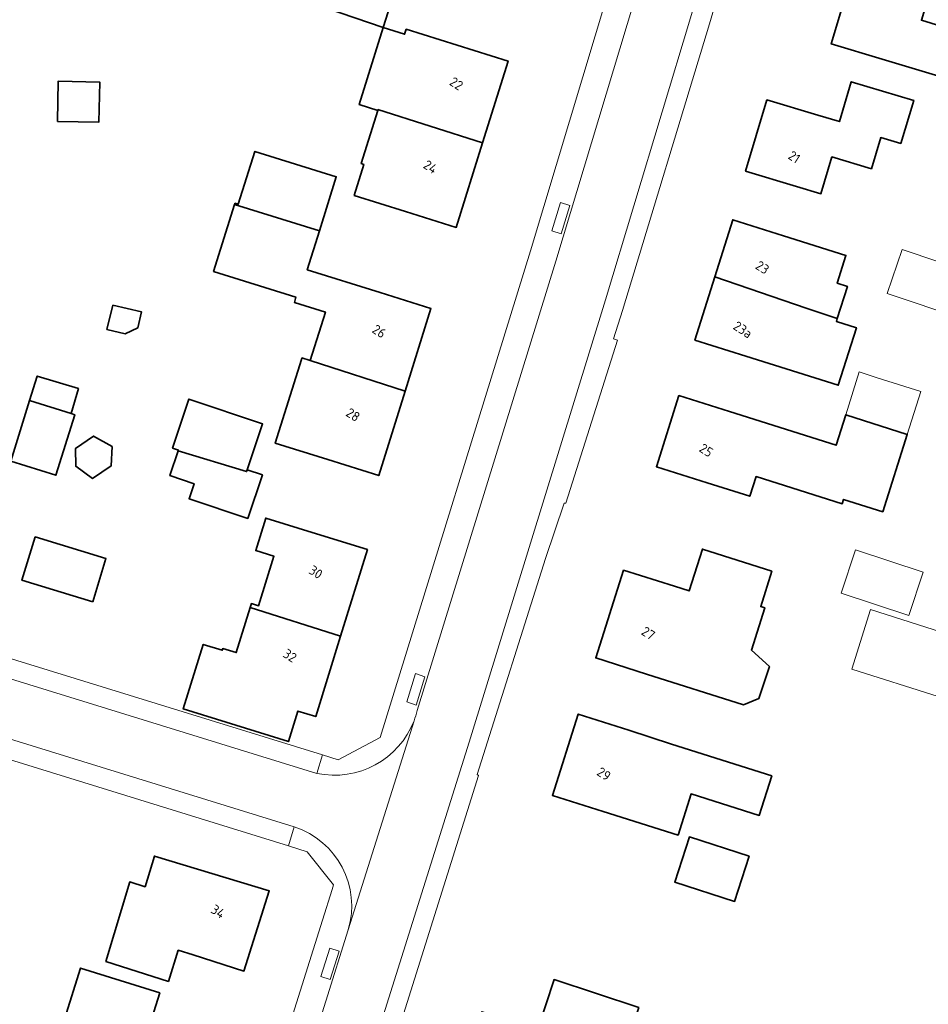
# Model space of a CAD drawing. Extents: x 184422 to 188298, y 343471 to 350189.
# Tile 387 of 513: x 187374 to 187460, y 348792 to 348885. Entities that reach past the tile are written whole.
import ezdxf
from ezdxf.enums import TextEntityAlignment as Align

# ---------------------------------------------------------------- set-up
doc = ezdxf.new("R2010")
doc.units = 0
for name, color, linetype, lineweight in [('B-WA-GR-BEPLANTING_CULTUUR_HEESTERS-GV', 252, 'Continuous', 18), ('B-WA-OG-TERREIN_ERF-GV', 252, 'Continuous', 18), ('B-WA-VH-VERHARDING_ASFALT-GV', 252, 'Continuous', 18), ('B-WA-VH-VERHARDING_TEGEL-GV', 252, 'Continuous', 18), ('B-WE-OG-BEBOUWING-GV', 250, 'Continuous', 35), ('B-WE-OG-BEBOUWING-T18', 10, 'Continuous', 18)]:
    doc.layers.add(name, color=color, linetype=linetype, lineweight=lineweight)
doc.styles.add('NLCS-ISO-M500-T18', font='NLCS-ISO.ttf', dxfattribs={"height": 0.9})

msp = doc.modelspace()

# ---------------------------------------------------------------- linework, layer by layer
at = {"layer": 'B-WA-GR-BEPLANTING_CULTUUR_HEESTERS-GV', "flags": 128}
for points in [[(187426.068, 348867.1), (187425.171, 348867.367), (187424.355, 348864.701), (187425.259, 348864.417)], [(187426.068, 348867.1), (187425.171, 348867.367), (187424.355, 348864.701), (187425.259, 348864.417)], [(187426.068, 348867.1), (187425.171, 348867.367), (187424.355, 348864.701), (187425.259, 348864.417)], [(187412.446, 348822.864), (187411.57, 348823.157), (187410.742, 348820.508), (187411.624, 348820.195)], [(187412.446, 348822.864), (187411.57, 348823.157), (187410.742, 348820.508), (187411.624, 348820.195)], [(187412.446, 348822.864), (187411.57, 348823.157), (187410.742, 348820.508), (187411.624, 348820.195)], [(187402.66, 348794.729), (187403.537, 348794.45), (187404.39, 348797.105), (187403.508, 348797.389), (187403.504, 348797.377)], [(187402.66, 348794.729), (187403.537, 348794.45), (187404.39, 348797.105), (187403.508, 348797.389), (187403.504, 348797.377)], [(187402.66, 348794.729), (187403.537, 348794.45), (187404.39, 348797.105), (187403.508, 348797.389), (187403.504, 348797.377)]]:
    msp.add_lwpolyline(points, close=True, dxfattribs=at)
at = {"layer": 'B-WA-OG-TERREIN_ERF-GV', "flags": 128}
for points in [[(187445.671, 348906.116), (187439.172, 348884.141), (187431.014, 348857.235), (187430.15, 348854.578), (187430.549, 348854.465), (187425.682, 348839.15), (187425.525, 348839.164), (187423.767, 348833.949), (187417.36, 348813.672), (187417.495, 348813.585), (187407.871, 348783.023), (187408.457, 348782.817), (187406.877, 348777.904), (187406.313, 348778.075), (187402.851, 348767.081), (187402.033, 348764.483), (187402.679, 348764.325), (187392.896, 348732.149), (187393.253, 348728.06), (187394.49, 348724.157), (187398.384, 348721.864), (187399.562, 348721.735), (187403.207, 348721.334)], [(187445.671, 348906.116), (187439.172, 348884.141), (187431.014, 348857.235), (187430.15, 348854.578), (187430.549, 348854.465), (187425.682, 348839.15), (187425.525, 348839.164), (187423.767, 348833.949), (187417.36, 348813.672), (187417.495, 348813.585), (187407.871, 348783.023), (187408.457, 348782.817), (187406.877, 348777.904), (187406.313, 348778.075), (187402.851, 348767.081), (187402.033, 348764.483), (187402.679, 348764.325), (187392.896, 348732.149), (187393.253, 348728.06), (187394.49, 348724.157), (187398.384, 348721.864), (187399.562, 348721.735), (187403.207, 348721.334)], [(187445.671, 348906.116), (187439.172, 348884.141), (187431.014, 348857.235), (187430.15, 348854.578), (187430.549, 348854.465), (187425.682, 348839.15), (187425.525, 348839.164), (187423.767, 348833.949), (187417.36, 348813.672), (187417.495, 348813.585), (187407.871, 348783.023), (187408.457, 348782.817), (187406.877, 348777.904), (187406.313, 348778.075), (187402.851, 348767.081), (187402.033, 348764.483), (187402.679, 348764.325), (187392.896, 348732.149), (187393.253, 348728.06), (187394.49, 348724.157), (187398.384, 348721.864), (187399.562, 348721.735), (187403.207, 348721.334)], [(187462.161, 348894.551), (187459.085, 348884.471), (187463.616, 348883.087), (187462.283, 348878.754), (187455.401, 348880.824), (187450.613, 348882.264), (187451.773, 348886.123)], [(187462.161, 348894.551), (187459.085, 348884.471), (187463.616, 348883.087), (187462.283, 348878.754), (187455.401, 348880.824), (187450.613, 348882.264), (187451.773, 348886.123)], [(187462.161, 348894.551), (187459.085, 348884.471), (187463.616, 348883.087), (187462.283, 348878.754), (187455.401, 348880.824), (187450.613, 348882.264), (187451.773, 348886.123)], [(187267.435, 348858.307), (187270.951, 348856.806), (187274.579, 348855.597), (187298.556, 348848.074), (187312.088, 348843.822), (187311.997, 348843.54), (187402.84, 348815.522), (187404.29, 348815.075), (187408.242, 348817.146), (187422.36, 348862.85), (187429.675, 348887.223)], [(187267.435, 348858.307), (187270.951, 348856.806), (187274.579, 348855.597), (187298.556, 348848.074), (187312.088, 348843.822), (187311.997, 348843.54), (187402.84, 348815.522), (187404.29, 348815.075), (187408.242, 348817.146), (187422.36, 348862.85), (187429.675, 348887.223)], [(187267.435, 348858.307), (187270.951, 348856.806), (187274.579, 348855.597), (187298.556, 348848.074), (187312.088, 348843.822), (187311.997, 348843.54), (187402.84, 348815.522), (187404.29, 348815.075), (187408.242, 348817.146), (187422.36, 348862.85), (187429.675, 348887.223)], [(187386.415, 348746.245), (187392.434, 348765.6), (187392.029, 348765.679), (187402.816, 348800.008), (187403.723, 348802.894), (187403.855, 348803.315), (187401.4, 348806.429), (187399.623, 348806.979), (187338.881, 348825.775), (187338.78, 348825.435), (187295.845, 348838.906), (187271.684, 348846.418), (187271.641, 348846.1)], [(187386.415, 348746.245), (187392.434, 348765.6), (187392.029, 348765.679), (187402.816, 348800.008), (187403.723, 348802.894), (187403.855, 348803.315), (187401.4, 348806.429), (187399.623, 348806.979), (187338.881, 348825.775), (187338.78, 348825.435), (187295.845, 348838.906), (187271.684, 348846.418), (187271.641, 348846.1)], [(187386.415, 348746.245), (187392.434, 348765.6), (187392.029, 348765.679), (187402.816, 348800.008), (187403.723, 348802.894), (187403.855, 348803.315), (187401.4, 348806.429), (187399.623, 348806.979), (187338.881, 348825.775), (187338.78, 348825.435), (187295.845, 348838.906), (187271.684, 348846.418), (187271.641, 348846.1)]]:
    msp.add_lwpolyline(points, dxfattribs=at)
for points in [[(187408.536, 348883.787), (187400.527, 348886.562), (187401.809, 348890.673), (187409.897, 348888.152)], [(187408.536, 348883.787), (187400.527, 348886.562), (187401.809, 348890.673), (187409.897, 348888.152)], [(187408.536, 348883.787), (187400.527, 348886.562), (187401.809, 348890.673), (187409.897, 348888.152)], [(187417.859, 348872.965), (187415.385, 348865.03), (187410.612, 348866.518), (187405.788, 348868.022), (187406.701, 348870.952), (187406.46, 348871.027), (187408.017, 348876.022), (187406.283, 348876.563), (187408.536, 348883.787), (187410.542, 348883.162), (187410.689, 348883.635), (187415.483, 348882.14), (187420.256, 348880.652)], [(187417.859, 348872.965), (187415.385, 348865.03), (187410.612, 348866.518), (187405.788, 348868.022), (187406.701, 348870.952), (187406.46, 348871.027), (187408.017, 348876.022), (187406.283, 348876.563), (187408.536, 348883.787), (187410.542, 348883.162), (187410.689, 348883.635), (187415.483, 348882.14), (187420.256, 348880.652)], [(187417.859, 348872.965), (187415.385, 348865.03), (187410.612, 348866.518), (187405.788, 348868.022), (187406.701, 348870.952), (187406.46, 348871.027), (187408.017, 348876.022), (187406.283, 348876.563), (187408.536, 348883.787), (187410.542, 348883.162), (187410.689, 348883.635), (187415.483, 348882.14), (187420.256, 348880.652)], [(187444.572, 348876.998), (187449.362, 348875.564), (187451.376, 348874.961), (187452.495, 348878.701), (187458.353, 348876.947), (187457.145, 348872.911), (187455.267, 348873.473), (187454.389, 348870.541), (187450.674, 348871.653), (187449.64, 348868.199), (187447.361, 348868.881), (187442.571, 348870.315)], [(187444.572, 348876.998), (187449.362, 348875.564), (187451.376, 348874.961), (187452.495, 348878.701), (187458.353, 348876.947), (187457.145, 348872.911), (187455.267, 348873.473), (187454.389, 348870.541), (187450.674, 348871.653), (187449.64, 348868.199), (187447.361, 348868.881), (187442.571, 348870.315)], [(187444.572, 348876.998), (187449.362, 348875.564), (187451.376, 348874.961), (187452.495, 348878.701), (187458.353, 348876.947), (187457.145, 348872.911), (187455.267, 348873.473), (187454.389, 348870.541), (187450.674, 348871.653), (187449.64, 348868.199), (187447.361, 348868.881), (187442.571, 348870.315)], [(187402.539, 348864.708), (187401.396, 348861.054), (187408.238, 348858.915), (187413.01, 348857.423), (187410.588, 348849.678), (187408.107, 348841.746), (187403.335, 348843.238), (187398.393, 348844.783), (187400.85, 348852.641), (187400.895, 348852.786), (187401.675, 348852.542), (187403.096, 348857.09), (187400.183, 348858.001), (187400.333, 348858.48), (187392.598, 348860.898), (187394.559, 348867.171), (187394.6, 348867.301), (187394.921, 348867.201), (187396.476, 348872.175), (187404.126, 348869.783)], [(187402.539, 348864.708), (187401.396, 348861.054), (187408.238, 348858.915), (187413.01, 348857.423), (187410.588, 348849.678), (187408.107, 348841.746), (187403.335, 348843.238), (187398.393, 348844.783), (187400.85, 348852.641), (187400.895, 348852.786), (187401.675, 348852.542), (187403.096, 348857.09), (187400.183, 348858.001), (187400.333, 348858.48), (187392.598, 348860.898), (187394.559, 348867.171), (187394.6, 348867.301), (187394.921, 348867.201), (187396.476, 348872.175), (187404.126, 348869.783)], [(187402.539, 348864.708), (187401.396, 348861.054), (187408.238, 348858.915), (187413.01, 348857.423), (187410.588, 348849.678), (187408.107, 348841.746), (187403.335, 348843.238), (187398.393, 348844.783), (187400.85, 348852.641), (187400.895, 348852.786), (187401.675, 348852.542), (187403.096, 348857.09), (187400.183, 348858.001), (187400.333, 348858.48), (187392.598, 348860.898), (187394.559, 348867.171), (187394.6, 348867.301), (187394.921, 348867.201), (187396.476, 348872.175), (187404.126, 348869.783)], [(187451.178, 348856.473), (187451.096, 348856.212), (187452.975, 348855.62), (187451.272, 348850.217), (187442.575, 348852.958), (187437.806, 348854.461), (187439.675, 348860.392), (187441.367, 348865.761), (187446.136, 348864.258), (187451.996, 348862.411), (187451.171, 348859.794), (187452.13, 348859.492)], [(187451.178, 348856.473), (187451.096, 348856.212), (187452.975, 348855.62), (187451.272, 348850.217), (187442.575, 348852.958), (187437.806, 348854.461), (187439.675, 348860.392), (187441.367, 348865.761), (187446.136, 348864.258), (187451.996, 348862.411), (187451.171, 348859.794), (187452.13, 348859.492)], [(187451.178, 348856.473), (187451.096, 348856.212), (187452.975, 348855.62), (187451.272, 348850.217), (187442.575, 348852.958), (187437.806, 348854.461), (187439.675, 348860.392), (187441.367, 348865.761), (187446.136, 348864.258), (187451.996, 348862.411), (187451.171, 348859.794), (187452.13, 348859.492)], [(187457.266, 348862.964), (187464.268, 348860.616), (187462.877, 348856.47), (187455.876, 348858.818)], [(187457.266, 348862.964), (187464.268, 348860.616), (187462.877, 348856.47), (187455.876, 348858.818)], [(187457.266, 348862.964), (187464.268, 348860.616), (187462.877, 348856.47), (187455.876, 348858.818)], [(187457.743, 348845.598), (187455.451, 348838.342), (187451.773, 348839.504), (187451.644, 348839.097), (187443.548, 348841.654), (187442.964, 348839.805), (187438.957, 348841.071), (187434.189, 348842.577), (187436.298, 348849.255), (187441.066, 348847.749), (187451.068, 348844.59), (187451.973, 348847.456), (187453.242, 348851.477), (187454.924, 348850.931), (187459.019, 348849.638)], [(187457.743, 348845.598), (187455.451, 348838.342), (187451.773, 348839.504), (187451.644, 348839.097), (187443.548, 348841.654), (187442.964, 348839.805), (187438.957, 348841.071), (187434.189, 348842.577), (187436.298, 348849.255), (187441.066, 348847.749), (187451.068, 348844.59), (187451.973, 348847.456), (187453.242, 348851.477), (187454.924, 348850.931), (187459.019, 348849.638)], [(187457.743, 348845.598), (187455.451, 348838.342), (187451.773, 348839.504), (187451.644, 348839.097), (187443.548, 348841.654), (187442.964, 348839.805), (187438.957, 348841.071), (187434.189, 348842.577), (187436.298, 348849.255), (187441.066, 348847.749), (187451.068, 348844.59), (187451.973, 348847.456), (187453.242, 348851.477), (187454.924, 348850.931), (187459.019, 348849.638)], [(187377.789, 348841.769), (187373.543, 348843.091), (187375.313, 348848.777), (187379.207, 348847.564), (187379.558, 348847.455)], [(187377.789, 348841.769), (187373.543, 348843.091), (187375.313, 348848.777), (187379.207, 348847.564), (187379.558, 348847.455)], [(187377.789, 348841.769), (187373.543, 348843.091), (187375.313, 348848.777), (187379.207, 348847.564), (187379.558, 348847.455)], [(187395.75, 348842.283), (187397.178, 348841.804), (187395.809, 348837.722), (187390.293, 348839.572), (187390.764, 348840.977), (187388.492, 348841.739), (187389.272, 348844.066), (187389.294, 348844.13), (187388.733, 348844.319), (187390.276, 348848.917), (187397.197, 348846.595)], [(187395.75, 348842.283), (187397.178, 348841.804), (187395.809, 348837.722), (187390.293, 348839.572), (187390.764, 348840.977), (187388.492, 348841.739), (187389.272, 348844.066), (187389.294, 348844.13), (187388.733, 348844.319), (187390.276, 348848.917), (187397.197, 348846.595)], [(187395.75, 348842.283), (187397.178, 348841.804), (187395.809, 348837.722), (187390.293, 348839.572), (187390.764, 348840.977), (187388.492, 348841.739), (187389.272, 348844.066), (187389.294, 348844.13), (187388.733, 348844.319), (187390.276, 348848.917), (187397.197, 348846.595)], [(187396.038, 348829.374), (187396.149, 348829.733), (187396.821, 348829.525), (187398.261, 348834.174), (187396.555, 348834.702), (187397.5, 348837.75), (187402.269, 348836.272), (187407.045, 348834.792), (187404.53, 348826.676), (187402.19, 348819.126), (187400.518, 348819.644), (187399.627, 348816.769), (187389.741, 348819.833), (187391.621, 348825.898), (187393.408, 348825.345), (187393.46, 348825.511), (187394.72, 348825.121)], [(187396.038, 348829.374), (187396.149, 348829.733), (187396.821, 348829.525), (187398.261, 348834.174), (187396.555, 348834.702), (187397.5, 348837.75), (187402.269, 348836.272), (187407.045, 348834.792), (187404.53, 348826.676), (187402.19, 348819.126), (187400.518, 348819.644), (187399.627, 348816.769), (187389.741, 348819.833), (187391.621, 348825.898), (187393.408, 348825.345), (187393.46, 348825.511), (187394.72, 348825.121)], [(187396.038, 348829.374), (187396.149, 348829.733), (187396.821, 348829.525), (187398.261, 348834.174), (187396.555, 348834.702), (187397.5, 348837.75), (187402.269, 348836.272), (187407.045, 348834.792), (187404.53, 348826.676), (187402.19, 348819.126), (187400.518, 348819.644), (187399.627, 348816.769), (187389.741, 348819.833), (187391.621, 348825.898), (187393.408, 348825.345), (187393.46, 348825.511), (187394.72, 348825.121)], [(187443.987, 348829.451), (187444.369, 348829.33), (187443.112, 348825.364), (187444.797, 348823.817), (187443.821, 348820.811), (187442.384, 348820.226), (187433.265, 348823.115), (187428.499, 348824.625), (187431.109, 348832.863), (187435.875, 348831.353), (187437.265, 348830.912), (187438.509, 348834.84), (187445.038, 348832.771)], [(187443.987, 348829.451), (187444.369, 348829.33), (187443.112, 348825.364), (187444.797, 348823.817), (187443.821, 348820.811), (187442.384, 348820.226), (187433.265, 348823.115), (187428.499, 348824.625), (187431.109, 348832.863), (187435.875, 348831.353), (187437.265, 348830.912), (187438.509, 348834.84), (187445.038, 348832.771)], [(187443.987, 348829.451), (187444.369, 348829.33), (187443.112, 348825.364), (187444.797, 348823.817), (187443.821, 348820.811), (187442.384, 348820.226), (187433.265, 348823.115), (187428.499, 348824.625), (187431.109, 348832.863), (187435.875, 348831.353), (187437.265, 348830.912), (187438.509, 348834.84), (187445.038, 348832.771)], [(187457.888, 348828.613), (187451.551, 348830.705), (187452.897, 348834.78), (187459.234, 348832.688)], [(187457.888, 348828.613), (187451.551, 348830.705), (187452.897, 348834.78), (187459.234, 348832.688)], [(187457.888, 348828.613), (187451.551, 348830.705), (187452.897, 348834.78), (187459.234, 348832.688)], [(187460.655, 348820.993), (187452.53, 348823.576), (187454.306, 348829.165), (187462.431, 348826.582)], [(187460.655, 348820.993), (187452.53, 348823.576), (187454.306, 348829.165), (187462.431, 348826.582)], [(187460.655, 348820.993), (187452.53, 348823.576), (187454.306, 348829.165), (187462.431, 348826.582)], [(187431.609, 348817.847), (187435.602, 348816.532), (187445.022, 348813.552), (187443.848, 348809.839), (187437.447, 348811.864), (187436.222, 348807.991), (187429.194, 348810.214), (187424.427, 348811.722), (187426.842, 348819.355)], [(187431.609, 348817.847), (187435.602, 348816.532), (187445.022, 348813.552), (187443.848, 348809.839), (187437.447, 348811.864), (187436.222, 348807.991), (187429.194, 348810.214), (187424.427, 348811.722), (187426.842, 348819.355)], [(187431.609, 348817.847), (187435.602, 348816.532), (187445.022, 348813.552), (187443.848, 348809.839), (187437.447, 348811.864), (187436.222, 348807.991), (187429.194, 348810.214), (187424.427, 348811.722), (187426.842, 348819.355)], [(187441.53, 348801.772), (187435.914, 348803.59), (187437.286, 348807.829), (187442.902, 348806.011)], [(187441.53, 348801.772), (187435.914, 348803.59), (187437.286, 348807.829), (187442.902, 348806.011)], [(187441.53, 348801.772), (187435.914, 348803.59), (187437.286, 348807.829), (187442.902, 348806.011)], [(187384.731, 348803.6), (187386.163, 348803.154), (187387.039, 348806.034), (187397.831, 348802.753), (187395.442, 348795.231), (187390.677, 348796.745), (187389.286, 348797.187), (187388.358, 348794.265), (187382.463, 348796.139)], [(187384.731, 348803.6), (187386.163, 348803.154), (187387.039, 348806.034), (187397.831, 348802.753), (187395.442, 348795.231), (187390.677, 348796.745), (187389.286, 348797.187), (187388.358, 348794.265), (187382.463, 348796.139)], [(187384.731, 348803.6), (187386.163, 348803.154), (187387.039, 348806.034), (187397.831, 348802.753), (187395.442, 348795.231), (187390.677, 348796.745), (187389.286, 348797.187), (187388.358, 348794.265), (187382.463, 348796.139)], [(187390.602, 348779.976), (187388.399, 348772.999), (187383.631, 348774.504), (187381.376, 348775.216), (187380.943, 348773.845), (187377.473, 348774.94), (187378.584, 348778.46), (187381.875, 348777.421), (187383.388, 348782.212), (187384.889, 348786.968), (187378.089, 348789.115), (187380.112, 348795.522), (187387.539, 348793.178), (187386.198, 348788.931), (187388.006, 348788.36), (187392.774, 348786.855)], [(187390.602, 348779.976), (187388.399, 348772.999), (187383.631, 348774.504), (187381.376, 348775.216), (187380.943, 348773.845), (187377.473, 348774.94), (187378.584, 348778.46), (187381.875, 348777.421), (187383.388, 348782.212), (187384.889, 348786.968), (187378.089, 348789.115), (187380.112, 348795.522), (187387.539, 348793.178), (187386.198, 348788.931), (187388.006, 348788.36), (187392.774, 348786.855)], [(187390.602, 348779.976), (187388.399, 348772.999), (187383.631, 348774.504), (187381.376, 348775.216), (187380.943, 348773.845), (187377.473, 348774.94), (187378.584, 348778.46), (187381.875, 348777.421), (187383.388, 348782.212), (187384.889, 348786.968), (187378.089, 348789.115), (187380.112, 348795.522), (187387.539, 348793.178), (187386.198, 348788.931), (187388.006, 348788.36), (187392.774, 348786.855)], [(187423.01, 348789.7), (187424.572, 348794.437), (187432.536, 348791.81), (187430.173, 348784.646), (187426.12, 348785.983), (187424.322, 348780.528), (187419.946, 348781.971), (187415.198, 348783.537), (187417.798, 348791.419), (187422.546, 348789.853)], [(187423.01, 348789.7), (187424.572, 348794.437), (187432.536, 348791.81), (187430.173, 348784.646), (187426.12, 348785.983), (187424.322, 348780.528), (187419.946, 348781.971), (187415.198, 348783.537), (187417.798, 348791.419), (187422.546, 348789.853)], [(187423.01, 348789.7), (187424.572, 348794.437), (187432.536, 348791.81), (187430.173, 348784.646), (187426.12, 348785.983), (187424.322, 348780.528), (187419.946, 348781.971), (187415.198, 348783.537), (187417.798, 348791.419), (187422.546, 348789.853)]]:
    msp.add_lwpolyline(points, close=True, dxfattribs=at)
at = {"layer": 'B-WA-VH-VERHARDING_ASFALT-GV', "flags": 128}
for points in [[(187387.749, 348744.078), (187382.651, 348727.235), (187383.027, 348727.138), (187383.491, 348727.018), (187388.385, 348725.754), (187388.388, 348725.753), (187393.447, 348742.323), (187401.17, 348767.618), (187416.605, 348816.705), (187429.418, 348858.235), (187437.398, 348884.7), (187443.88, 348906.635), (187444.255, 348907.929), (187438.944, 348909.466), (187436.717, 348901.839)], [(187387.749, 348744.078), (187382.651, 348727.235), (187383.027, 348727.138), (187383.491, 348727.018), (187388.385, 348725.754), (187388.388, 348725.753), (187393.447, 348742.323), (187401.17, 348767.618), (187416.605, 348816.705), (187429.418, 348858.235), (187437.398, 348884.7), (187443.88, 348906.635), (187444.255, 348907.929), (187438.944, 348909.466), (187436.717, 348901.839)], [(187387.749, 348744.078), (187382.651, 348727.235), (187383.027, 348727.138), (187383.491, 348727.018), (187388.385, 348725.754), (187388.388, 348725.753), (187393.447, 348742.323), (187401.17, 348767.618), (187416.605, 348816.705), (187429.418, 348858.235), (187437.398, 348884.7), (187443.88, 348906.635), (187444.255, 348907.929), (187438.944, 348909.466), (187436.717, 348901.839)], [(187436.41, 348900.789), (187432.147, 348886.371), (187424.746, 348861.864), (187411.725, 348819.678)], [(187436.41, 348900.789), (187432.147, 348886.371), (187424.746, 348861.864), (187411.725, 348819.678)], [(187436.41, 348900.789), (187432.147, 348886.371), (187424.746, 348861.864), (187411.725, 348819.678)], [(187402.305, 348813.789), (187297.929, 348846.003), (187273.981, 348853.366), (187270.176, 348854.701), (187266.456, 348856.259)], [(187402.305, 348813.789), (187297.929, 348846.003), (187273.981, 348853.366), (187270.176, 348854.701), (187266.456, 348856.259)], [(187402.305, 348813.789), (187297.929, 348846.003), (187273.981, 348853.366), (187270.176, 348854.701), (187266.456, 348856.259)], [(187272.131, 348848.293), (187296.412, 348840.797), (187339.274, 348827.566), (187400.177, 348808.77)], [(187272.131, 348848.293), (187296.412, 348840.797), (187339.274, 348827.566), (187400.177, 348808.77)], [(187272.131, 348848.293), (187296.412, 348840.797), (187339.274, 348827.566), (187400.177, 348808.77)], [(187411.428, 348818.737), (187405.24, 348799.118), (187394.749, 348765.628), (187394.312, 348765.748), (187394.106, 348765.067), (187390.756, 348754.007), (187389.937, 348751.303), (187387.749, 348744.078)], [(187411.428, 348818.737), (187405.24, 348799.118), (187394.749, 348765.628), (187394.312, 348765.748), (187394.106, 348765.067), (187390.756, 348754.007), (187389.937, 348751.303), (187387.749, 348744.078)], [(187411.428, 348818.737), (187405.24, 348799.118), (187394.749, 348765.628), (187394.312, 348765.748), (187394.106, 348765.067), (187390.756, 348754.007), (187389.937, 348751.303), (187387.749, 348744.078)], [(187405.24, 348799.118), (187411.428, 348818.737)], [(187405.24, 348799.118), (187411.428, 348818.737)], [(187405.24, 348799.118), (187411.428, 348818.737)]]:
    msp.add_lwpolyline(points, dxfattribs=at)
at = {"layer": 'B-WA-VH-VERHARDING_ASFALT-GV'}
for points in [[(187411.725, 348819.678, -0.030772), (187411.428, 348818.737)], [(187411.725, 348819.678, -0.030772), (187411.428, 348818.737)], [(187411.725, 348819.678, -0.030772), (187411.428, 348818.737)], [(187411.428, 348818.737, -0.368761), (187402.305, 348813.789)], [(187411.428, 348818.737, -0.368761), (187402.305, 348813.789)], [(187411.428, 348818.737, -0.368761), (187402.305, 348813.789)], [(187400.177, 348808.77, -0.407682), (187405.24, 348799.118)], [(187400.177, 348808.77, -0.407682), (187405.24, 348799.118)], [(187400.177, 348808.77, -0.407682), (187405.24, 348799.118)]]:
    msp.add_lwpolyline(points, format="xyb", dxfattribs=at)
at = {"layer": 'B-WA-VH-VERHARDING_TEGEL-GV', "flags": 128}
for points in [[(187406.313, 348778.075), (187407.871, 348783.023), (187417.495, 348813.585), (187417.36, 348813.672), (187423.767, 348833.949), (187425.525, 348839.164), (187425.682, 348839.15), (187430.549, 348854.465), (187430.15, 348854.578), (187431.014, 348857.235), (187439.172, 348884.141), (187445.671, 348906.116), (187446.045, 348907.411), (187444.255, 348907.929), (187443.88, 348906.635), (187437.398, 348884.7), (187429.418, 348858.235), (187416.605, 348816.705), (187401.17, 348767.618), (187401.544, 348767.496), (187402.851, 348767.081)], [(187406.313, 348778.075), (187407.871, 348783.023), (187417.495, 348813.585), (187417.36, 348813.672), (187423.767, 348833.949), (187425.525, 348839.164), (187425.682, 348839.15), (187430.549, 348854.465), (187430.15, 348854.578), (187431.014, 348857.235), (187439.172, 348884.141), (187445.671, 348906.116), (187446.045, 348907.411), (187444.255, 348907.929), (187443.88, 348906.635), (187437.398, 348884.7), (187429.418, 348858.235), (187416.605, 348816.705), (187401.17, 348767.618), (187401.544, 348767.496), (187402.851, 348767.081)], [(187406.313, 348778.075), (187407.871, 348783.023), (187417.495, 348813.585), (187417.36, 348813.672), (187423.767, 348833.949), (187425.525, 348839.164), (187425.682, 348839.15), (187430.549, 348854.465), (187430.15, 348854.578), (187431.014, 348857.235), (187439.172, 348884.141), (187445.671, 348906.116), (187446.045, 348907.411), (187444.255, 348907.929), (187443.88, 348906.635), (187437.398, 348884.7), (187429.418, 348858.235), (187416.605, 348816.705), (187401.17, 348767.618), (187401.544, 348767.496), (187402.851, 348767.081)], [(187425.259, 348864.417), (187424.355, 348864.701), (187425.171, 348867.367), (187426.068, 348867.1)], [(187425.259, 348864.417), (187424.355, 348864.701), (187425.171, 348867.367), (187426.068, 348867.1)], [(187425.259, 348864.417), (187424.355, 348864.701), (187425.171, 348867.367), (187426.068, 348867.1)], [(187411.624, 348820.195), (187410.742, 348820.508), (187411.57, 348823.157), (187412.446, 348822.864)], [(187411.624, 348820.195), (187410.742, 348820.508), (187411.57, 348823.157), (187412.446, 348822.864)], [(187411.624, 348820.195), (187410.742, 348820.508), (187411.57, 348823.157), (187412.446, 348822.864)], [(187403.537, 348794.45), (187402.66, 348794.729), (187403.504, 348797.377), (187403.508, 348797.389), (187404.39, 348797.105)], [(187403.537, 348794.45), (187402.66, 348794.729), (187403.504, 348797.377), (187403.508, 348797.389), (187404.39, 348797.105)], [(187403.537, 348794.45), (187402.66, 348794.729), (187403.504, 348797.377), (187403.508, 348797.389), (187404.39, 348797.105)]]:
    msp.add_lwpolyline(points, close=True, dxfattribs=at)
for points in [[(187436.717, 348901.839), (187434.055, 348902.308), (187433.651, 348900.624), (187429.675, 348887.223), (187422.36, 348862.85), (187408.242, 348817.146), (187404.29, 348815.075), (187402.84, 348815.522), (187402.305, 348813.789)], [(187436.717, 348901.839), (187434.055, 348902.308), (187433.651, 348900.624), (187429.675, 348887.223), (187422.36, 348862.85), (187408.242, 348817.146), (187404.29, 348815.075), (187402.84, 348815.522), (187402.305, 348813.789)], [(187436.717, 348901.839), (187434.055, 348902.308), (187433.651, 348900.624), (187429.675, 348887.223), (187422.36, 348862.85), (187408.242, 348817.146), (187404.29, 348815.075), (187402.84, 348815.522), (187402.305, 348813.789)], [(187411.725, 348819.678), (187424.746, 348861.864), (187432.147, 348886.371), (187436.41, 348900.789)], [(187411.725, 348819.678), (187424.746, 348861.864), (187432.147, 348886.371), (187436.41, 348900.789)], [(187411.725, 348819.678), (187424.746, 348861.864), (187432.147, 348886.371), (187436.41, 348900.789)], [(187266.456, 348856.259), (187270.176, 348854.701), (187273.981, 348853.366), (187297.929, 348846.003), (187402.305, 348813.789), (187402.84, 348815.522), (187311.997, 348843.54), (187312.088, 348843.822), (187298.556, 348848.074), (187274.579, 348855.597), (187270.951, 348856.806), (187267.435, 348858.307)], [(187266.456, 348856.259), (187270.176, 348854.701), (187273.981, 348853.366), (187297.929, 348846.003), (187402.305, 348813.789), (187402.84, 348815.522), (187311.997, 348843.54), (187312.088, 348843.822), (187298.556, 348848.074), (187274.579, 348855.597), (187270.951, 348856.806), (187267.435, 348858.307)], [(187266.456, 348856.259), (187270.176, 348854.701), (187273.981, 348853.366), (187297.929, 348846.003), (187402.305, 348813.789), (187402.84, 348815.522), (187311.997, 348843.54), (187312.088, 348843.822), (187298.556, 348848.074), (187274.579, 348855.597), (187270.951, 348856.806), (187267.435, 348858.307)], [(187271.641, 348846.1), (187271.684, 348846.418), (187295.845, 348838.906), (187338.78, 348825.435), (187338.881, 348825.775), (187399.623, 348806.979), (187400.177, 348808.77), (187339.274, 348827.566), (187296.412, 348840.797), (187272.131, 348848.293)], [(187271.641, 348846.1), (187271.684, 348846.418), (187295.845, 348838.906), (187338.78, 348825.435), (187338.881, 348825.775), (187399.623, 348806.979), (187400.177, 348808.77), (187339.274, 348827.566), (187296.412, 348840.797), (187272.131, 348848.293)], [(187271.641, 348846.1), (187271.684, 348846.418), (187295.845, 348838.906), (187338.78, 348825.435), (187338.881, 348825.775), (187399.623, 348806.979), (187400.177, 348808.77), (187339.274, 348827.566), (187296.412, 348840.797), (187272.131, 348848.293)], [(187400.177, 348808.77), (187399.623, 348806.979), (187401.4, 348806.429), (187403.855, 348803.315), (187403.723, 348802.894), (187402.816, 348800.008), (187392.029, 348765.679), (187392.434, 348765.6), (187394.106, 348765.067), (187394.312, 348765.748), (187394.749, 348765.628), (187405.24, 348799.118)], [(187400.177, 348808.77), (187399.623, 348806.979), (187401.4, 348806.429), (187403.855, 348803.315), (187403.723, 348802.894), (187402.816, 348800.008), (187392.029, 348765.679), (187392.434, 348765.6), (187394.106, 348765.067), (187394.312, 348765.748), (187394.749, 348765.628), (187405.24, 348799.118)], [(187400.177, 348808.77), (187399.623, 348806.979), (187401.4, 348806.429), (187403.855, 348803.315), (187403.723, 348802.894), (187402.816, 348800.008), (187392.029, 348765.679), (187392.434, 348765.6), (187394.106, 348765.067), (187394.312, 348765.748), (187394.749, 348765.628), (187405.24, 348799.118)]]:
    msp.add_lwpolyline(points, dxfattribs=at)
at = {"layer": 'B-WA-VH-VERHARDING_TEGEL-GV'}
for points in [[(187411.428, 348818.737, 0.030772), (187411.725, 348819.678)], [(187411.428, 348818.737, 0.030772), (187411.725, 348819.678)], [(187411.428, 348818.737, 0.030772), (187411.725, 348819.678)], [(187402.305, 348813.789, 0.368761), (187411.428, 348818.737)], [(187402.305, 348813.789, 0.368761), (187411.428, 348818.737)], [(187402.305, 348813.789, 0.368761), (187411.428, 348818.737)], [(187405.24, 348799.118, 0.407682), (187400.177, 348808.77)], [(187405.24, 348799.118, 0.407682), (187400.177, 348808.77)], [(187405.24, 348799.118, 0.407682), (187400.177, 348808.77)]]:
    msp.add_lwpolyline(points, format="xyb", dxfattribs=at)
at = {"layer": 'B-WE-OG-BEBOUWING-GV', "flags": 128}
for points in [[(187462.161, 348894.551), (187458.224, 348895.858), (187457.394, 348893.115), (187454.837, 348893.884), (187450.049, 348895.324), (187447.655, 348887.361), (187451.773, 348886.123), (187450.613, 348882.264), (187455.401, 348880.824), (187462.283, 348878.754), (187463.616, 348883.087), (187459.085, 348884.471)], [(187462.161, 348894.551), (187458.224, 348895.858), (187457.394, 348893.115), (187454.837, 348893.884), (187450.049, 348895.324), (187447.655, 348887.361), (187451.773, 348886.123), (187450.613, 348882.264), (187455.401, 348880.824), (187462.283, 348878.754), (187463.616, 348883.087), (187459.085, 348884.471)], [(187462.161, 348894.551), (187458.224, 348895.858), (187457.394, 348893.115), (187454.837, 348893.884), (187450.049, 348895.324), (187447.655, 348887.361), (187451.773, 348886.123), (187450.613, 348882.264), (187455.401, 348880.824), (187462.283, 348878.754), (187463.616, 348883.087), (187459.085, 348884.471)], [(187400.527, 348886.562), (187408.536, 348883.787), (187409.897, 348888.152), (187401.809, 348890.673)], [(187400.527, 348886.562), (187408.536, 348883.787), (187409.897, 348888.152), (187401.809, 348890.673)], [(187400.527, 348886.562), (187408.536, 348883.787), (187409.897, 348888.152), (187401.809, 348890.673)], [(187417.859, 348872.965), (187420.256, 348880.652), (187415.483, 348882.14), (187410.689, 348883.635), (187410.542, 348883.162), (187408.536, 348883.787), (187406.283, 348876.563), (187408.017, 348876.022), (187408.04, 348876.097)], [(187417.859, 348872.965), (187420.256, 348880.652), (187415.483, 348882.14), (187410.689, 348883.635), (187410.542, 348883.162), (187408.536, 348883.787), (187406.283, 348876.563), (187408.017, 348876.022), (187408.04, 348876.097)], [(187417.859, 348872.965), (187420.256, 348880.652), (187415.483, 348882.14), (187410.689, 348883.635), (187410.542, 348883.162), (187408.536, 348883.787), (187406.283, 348876.563), (187408.017, 348876.022), (187408.04, 348876.097)], [(187377.94, 348874.975), (187381.823, 348874.923), (187381.914, 348878.66), (187377.989, 348878.747)], [(187377.94, 348874.975), (187381.823, 348874.923), (187381.914, 348878.66), (187377.989, 348878.747)], [(187377.94, 348874.975), (187381.823, 348874.923), (187381.914, 348878.66), (187377.989, 348878.747)], [(187442.571, 348870.315), (187447.361, 348868.881), (187449.64, 348868.199), (187450.674, 348871.653), (187454.389, 348870.541), (187455.267, 348873.473), (187457.145, 348872.911), (187458.353, 348876.947), (187452.495, 348878.701), (187451.376, 348874.961), (187449.362, 348875.564), (187444.572, 348876.998)], [(187442.571, 348870.315), (187447.361, 348868.881), (187449.64, 348868.199), (187450.674, 348871.653), (187454.389, 348870.541), (187455.267, 348873.473), (187457.145, 348872.911), (187458.353, 348876.947), (187452.495, 348878.701), (187451.376, 348874.961), (187449.362, 348875.564), (187444.572, 348876.998)], [(187442.571, 348870.315), (187447.361, 348868.881), (187449.64, 348868.199), (187450.674, 348871.653), (187454.389, 348870.541), (187455.267, 348873.473), (187457.145, 348872.911), (187458.353, 348876.947), (187452.495, 348878.701), (187451.376, 348874.961), (187449.362, 348875.564), (187444.572, 348876.998)], [(187405.788, 348868.022), (187410.612, 348866.518), (187415.385, 348865.03), (187417.859, 348872.965), (187408.04, 348876.097), (187408.017, 348876.022), (187406.46, 348871.027), (187406.701, 348870.952)], [(187405.788, 348868.022), (187410.612, 348866.518), (187415.385, 348865.03), (187417.859, 348872.965), (187408.04, 348876.097), (187408.017, 348876.022), (187406.46, 348871.027), (187406.701, 348870.952)], [(187405.788, 348868.022), (187410.612, 348866.518), (187415.385, 348865.03), (187417.859, 348872.965), (187408.04, 348876.097), (187408.017, 348876.022), (187406.46, 348871.027), (187406.701, 348870.952)], [(187394.559, 348867.171), (187402.539, 348864.708), (187404.126, 348869.783), (187396.476, 348872.175), (187394.921, 348867.201), (187394.6, 348867.301)], [(187394.559, 348867.171), (187402.539, 348864.708), (187404.126, 348869.783), (187396.476, 348872.175), (187394.921, 348867.201), (187394.6, 348867.301)], [(187394.559, 348867.171), (187402.539, 348864.708), (187404.126, 348869.783), (187396.476, 348872.175), (187394.921, 348867.201), (187394.6, 348867.301)], [(187394.559, 348867.171), (187392.598, 348860.898), (187400.333, 348858.48), (187400.183, 348858.001), (187403.096, 348857.09), (187401.675, 348852.542), (187410.588, 348849.678), (187413.01, 348857.423), (187408.238, 348858.915), (187401.396, 348861.054), (187402.539, 348864.708)], [(187394.559, 348867.171), (187392.598, 348860.898), (187400.333, 348858.48), (187400.183, 348858.001), (187403.096, 348857.09), (187401.675, 348852.542), (187410.588, 348849.678), (187413.01, 348857.423), (187408.238, 348858.915), (187401.396, 348861.054), (187402.539, 348864.708)], [(187394.559, 348867.171), (187392.598, 348860.898), (187400.333, 348858.48), (187400.183, 348858.001), (187403.096, 348857.09), (187401.675, 348852.542), (187410.588, 348849.678), (187413.01, 348857.423), (187408.238, 348858.915), (187401.396, 348861.054), (187402.539, 348864.708)], [(187439.675, 348860.392), (187448.255, 348857.44), (187451.178, 348856.473), (187452.13, 348859.492), (187451.171, 348859.794), (187451.996, 348862.411), (187446.136, 348864.258), (187441.367, 348865.761)], [(187439.675, 348860.392), (187448.255, 348857.44), (187451.178, 348856.473), (187452.13, 348859.492), (187451.171, 348859.794), (187451.996, 348862.411), (187446.136, 348864.258), (187441.367, 348865.761)], [(187439.675, 348860.392), (187448.255, 348857.44), (187451.178, 348856.473), (187452.13, 348859.492), (187451.171, 348859.794), (187451.996, 348862.411), (187446.136, 348864.258), (187441.367, 348865.761)], [(187437.806, 348854.461), (187442.575, 348852.958), (187451.272, 348850.217), (187452.975, 348855.62), (187451.096, 348856.212), (187451.178, 348856.473), (187448.255, 348857.44), (187439.675, 348860.392)], [(187437.806, 348854.461), (187442.575, 348852.958), (187451.272, 348850.217), (187452.975, 348855.62), (187451.096, 348856.212), (187451.178, 348856.473), (187448.255, 348857.44), (187439.675, 348860.392)], [(187437.806, 348854.461), (187442.575, 348852.958), (187451.272, 348850.217), (187452.975, 348855.62), (187451.096, 348856.212), (187451.178, 348856.473), (187448.255, 348857.44), (187439.675, 348860.392)], [(187383.132, 348857.749), (187382.585, 348855.464), (187384.298, 348855.054), (187385.476, 348855.598), (187385.836, 348857.103)], [(187383.132, 348857.749), (187382.585, 348855.464), (187384.298, 348855.054), (187385.476, 348855.598), (187385.836, 348857.103)], [(187383.132, 348857.749), (187382.585, 348855.464), (187384.298, 348855.054), (187385.476, 348855.598), (187385.836, 348857.103)], [(187401.675, 348852.542), (187400.895, 348852.786), (187400.85, 348852.641), (187398.393, 348844.783), (187403.335, 348843.238), (187408.107, 348841.746), (187410.588, 348849.678)], [(187401.675, 348852.542), (187400.895, 348852.786), (187400.85, 348852.641), (187398.393, 348844.783), (187403.335, 348843.238), (187408.107, 348841.746), (187410.588, 348849.678)], [(187401.675, 348852.542), (187400.895, 348852.786), (187400.85, 348852.641), (187398.393, 348844.783), (187403.335, 348843.238), (187408.107, 348841.746), (187410.588, 348849.678)], [(187379.207, 348847.564), (187379.9, 348849.901), (187376.031, 348851.08), (187375.313, 348848.777)], [(187379.207, 348847.564), (187379.9, 348849.901), (187376.031, 348851.08), (187375.313, 348848.777)], [(187379.207, 348847.564), (187379.9, 348849.901), (187376.031, 348851.08), (187375.313, 348848.777)], [(187375.313, 348848.777), (187373.543, 348843.091), (187377.789, 348841.769), (187379.558, 348847.455), (187379.207, 348847.564)], [(187375.313, 348848.777), (187373.543, 348843.091), (187377.789, 348841.769), (187379.558, 348847.455), (187379.207, 348847.564)], [(187375.313, 348848.777), (187373.543, 348843.091), (187377.789, 348841.769), (187379.558, 348847.455), (187379.207, 348847.564)], [(187388.733, 348844.319), (187389.294, 348844.13), (187389.272, 348844.066), (187395.698, 348842.113), (187395.75, 348842.283), (187397.197, 348846.595), (187390.276, 348848.917)], [(187388.733, 348844.319), (187389.294, 348844.13), (187389.272, 348844.066), (187395.698, 348842.113), (187395.75, 348842.283), (187397.197, 348846.595), (187390.276, 348848.917)], [(187388.733, 348844.319), (187389.294, 348844.13), (187389.272, 348844.066), (187395.698, 348842.113), (187395.75, 348842.283), (187397.197, 348846.595), (187390.276, 348848.917)], [(187441.066, 348847.749), (187436.298, 348849.255), (187434.189, 348842.577), (187438.957, 348841.071), (187442.964, 348839.805), (187443.548, 348841.654), (187451.644, 348839.097), (187451.773, 348839.504), (187455.451, 348838.342), (187457.743, 348845.598), (187451.973, 348847.456), (187451.068, 348844.59)], [(187441.066, 348847.749), (187436.298, 348849.255), (187434.189, 348842.577), (187438.957, 348841.071), (187442.964, 348839.805), (187443.548, 348841.654), (187451.644, 348839.097), (187451.773, 348839.504), (187455.451, 348838.342), (187457.743, 348845.598), (187451.973, 348847.456), (187451.068, 348844.59)], [(187441.066, 348847.749), (187436.298, 348849.255), (187434.189, 348842.577), (187438.957, 348841.071), (187442.964, 348839.805), (187443.548, 348841.654), (187451.644, 348839.097), (187451.773, 348839.504), (187455.451, 348838.342), (187457.743, 348845.598), (187451.973, 348847.456), (187451.068, 348844.59)], [(187383.058, 348844.485), (187381.329, 348845.446), (187379.64, 348844.296), (187379.657, 348842.617), (187381.229, 348841.474), (187382.963, 348842.65)], [(187383.058, 348844.485), (187381.329, 348845.446), (187379.64, 348844.296), (187379.657, 348842.617), (187381.229, 348841.474), (187382.963, 348842.65)], [(187383.058, 348844.485), (187381.329, 348845.446), (187379.64, 348844.296), (187379.657, 348842.617), (187381.229, 348841.474), (187382.963, 348842.65)], [(187389.272, 348844.066), (187388.492, 348841.739), (187390.764, 348840.977), (187390.293, 348839.572), (187395.809, 348837.722), (187397.178, 348841.804), (187395.75, 348842.283), (187395.698, 348842.113)], [(187389.272, 348844.066), (187388.492, 348841.739), (187390.764, 348840.977), (187390.293, 348839.572), (187395.809, 348837.722), (187397.178, 348841.804), (187395.75, 348842.283), (187395.698, 348842.113)], [(187389.272, 348844.066), (187388.492, 348841.739), (187390.764, 348840.977), (187390.293, 348839.572), (187395.809, 348837.722), (187397.178, 348841.804), (187395.75, 348842.283), (187395.698, 348842.113)], [(187396.038, 348829.374), (187404.53, 348826.676), (187407.045, 348834.792), (187402.269, 348836.272), (187397.5, 348837.75), (187396.555, 348834.702), (187398.261, 348834.174), (187396.821, 348829.525), (187396.149, 348829.733)], [(187396.038, 348829.374), (187404.53, 348826.676), (187407.045, 348834.792), (187402.269, 348836.272), (187397.5, 348837.75), (187396.555, 348834.702), (187398.261, 348834.174), (187396.821, 348829.525), (187396.149, 348829.733)], [(187396.038, 348829.374), (187404.53, 348826.676), (187407.045, 348834.792), (187402.269, 348836.272), (187397.5, 348837.75), (187396.555, 348834.702), (187398.261, 348834.174), (187396.821, 348829.525), (187396.149, 348829.733)], [(187381.246, 348829.887), (187382.487, 348833.96), (187375.842, 348835.984), (187374.601, 348831.91)], [(187381.246, 348829.887), (187382.487, 348833.96), (187375.842, 348835.984), (187374.601, 348831.91)], [(187381.246, 348829.887), (187382.487, 348833.96), (187375.842, 348835.984), (187374.601, 348831.91)], [(187445.038, 348832.771), (187438.509, 348834.84), (187437.265, 348830.912), (187435.875, 348831.353), (187431.109, 348832.863), (187428.499, 348824.625), (187433.265, 348823.115), (187442.384, 348820.226), (187443.821, 348820.811), (187444.797, 348823.817), (187443.112, 348825.364), (187444.369, 348829.33), (187443.987, 348829.451)], [(187445.038, 348832.771), (187438.509, 348834.84), (187437.265, 348830.912), (187435.875, 348831.353), (187431.109, 348832.863), (187428.499, 348824.625), (187433.265, 348823.115), (187442.384, 348820.226), (187443.821, 348820.811), (187444.797, 348823.817), (187443.112, 348825.364), (187444.369, 348829.33), (187443.987, 348829.451)], [(187445.038, 348832.771), (187438.509, 348834.84), (187437.265, 348830.912), (187435.875, 348831.353), (187431.109, 348832.863), (187428.499, 348824.625), (187433.265, 348823.115), (187442.384, 348820.226), (187443.821, 348820.811), (187444.797, 348823.817), (187443.112, 348825.364), (187444.369, 348829.33), (187443.987, 348829.451)], [(187396.038, 348829.374), (187394.72, 348825.121), (187393.46, 348825.511), (187393.408, 348825.345), (187391.621, 348825.898), (187389.741, 348819.833), (187399.627, 348816.769), (187400.518, 348819.644), (187402.19, 348819.126), (187404.53, 348826.676)], [(187396.038, 348829.374), (187394.72, 348825.121), (187393.46, 348825.511), (187393.408, 348825.345), (187391.621, 348825.898), (187389.741, 348819.833), (187399.627, 348816.769), (187400.518, 348819.644), (187402.19, 348819.126), (187404.53, 348826.676)], [(187396.038, 348829.374), (187394.72, 348825.121), (187393.46, 348825.511), (187393.408, 348825.345), (187391.621, 348825.898), (187389.741, 348819.833), (187399.627, 348816.769), (187400.518, 348819.644), (187402.19, 348819.126), (187404.53, 348826.676)], [(187445.022, 348813.552), (187435.602, 348816.532), (187431.609, 348817.847), (187426.842, 348819.355), (187424.427, 348811.722), (187429.194, 348810.214), (187436.222, 348807.991), (187437.447, 348811.864), (187443.848, 348809.839)], [(187445.022, 348813.552), (187435.602, 348816.532), (187431.609, 348817.847), (187426.842, 348819.355), (187424.427, 348811.722), (187429.194, 348810.214), (187436.222, 348807.991), (187437.447, 348811.864), (187443.848, 348809.839)], [(187445.022, 348813.552), (187435.602, 348816.532), (187431.609, 348817.847), (187426.842, 348819.355), (187424.427, 348811.722), (187429.194, 348810.214), (187436.222, 348807.991), (187437.447, 348811.864), (187443.848, 348809.839)], [(187442.902, 348806.011), (187437.286, 348807.829), (187435.914, 348803.59), (187441.53, 348801.772)], [(187442.902, 348806.011), (187437.286, 348807.829), (187435.914, 348803.59), (187441.53, 348801.772)], [(187442.902, 348806.011), (187437.286, 348807.829), (187435.914, 348803.59), (187441.53, 348801.772)], [(187382.463, 348796.139), (187388.358, 348794.265), (187389.286, 348797.187), (187390.677, 348796.745), (187395.442, 348795.231), (187397.831, 348802.753), (187387.039, 348806.034), (187386.163, 348803.154), (187384.731, 348803.6)], [(187382.463, 348796.139), (187388.358, 348794.265), (187389.286, 348797.187), (187390.677, 348796.745), (187395.442, 348795.231), (187397.831, 348802.753), (187387.039, 348806.034), (187386.163, 348803.154), (187384.731, 348803.6)], [(187382.463, 348796.139), (187388.358, 348794.265), (187389.286, 348797.187), (187390.677, 348796.745), (187395.442, 348795.231), (187397.831, 348802.753), (187387.039, 348806.034), (187386.163, 348803.154), (187384.731, 348803.6)], [(187378.089, 348789.115), (187384.889, 348786.968), (187383.388, 348782.212), (187390.602, 348779.976), (187392.774, 348786.855), (187388.006, 348788.36), (187386.198, 348788.931), (187387.539, 348793.178), (187380.112, 348795.522)], [(187378.089, 348789.115), (187384.889, 348786.968), (187383.388, 348782.212), (187390.602, 348779.976), (187392.774, 348786.855), (187388.006, 348788.36), (187386.198, 348788.931), (187387.539, 348793.178), (187380.112, 348795.522)], [(187378.089, 348789.115), (187384.889, 348786.968), (187383.388, 348782.212), (187390.602, 348779.976), (187392.774, 348786.855), (187388.006, 348788.36), (187386.198, 348788.931), (187387.539, 348793.178), (187380.112, 348795.522)], [(187432.536, 348791.81), (187424.572, 348794.437), (187423.01, 348789.7), (187422.546, 348789.853), (187417.798, 348791.419), (187415.198, 348783.537), (187419.946, 348781.971), (187424.322, 348780.528), (187426.12, 348785.983), (187430.173, 348784.646)], [(187432.536, 348791.81), (187424.572, 348794.437), (187423.01, 348789.7), (187422.546, 348789.853), (187417.798, 348791.419), (187415.198, 348783.537), (187419.946, 348781.971), (187424.322, 348780.528), (187426.12, 348785.983), (187430.173, 348784.646)], [(187432.536, 348791.81), (187424.572, 348794.437), (187423.01, 348789.7), (187422.546, 348789.853), (187417.798, 348791.419), (187415.198, 348783.537), (187419.946, 348781.971), (187424.322, 348780.528), (187426.12, 348785.983), (187430.173, 348784.646)]]:
    msp.add_lwpolyline(points, close=True, dxfattribs=at)

# ---------------------------------------------------------------- texts
at = {"layer": 'B-WE-OG-BEBOUWING-T18', "style": 'NLCS-ISO-M500-T18'}
for s, p in [('22', (187415.404, 348878.53)), ('22', (187415.404, 348878.53)), ('22', (187415.404, 348878.53)), ('21', (187447.144, 348871.644)), ('21', (187447.144, 348871.644)), ('21', (187447.144, 348871.644)), ('24', (187412.969, 348870.719)), ('24', (187412.969, 348870.719)), ('24', (187412.969, 348870.719)), ('23', (187444.149, 348861.28)), ('23', (187444.149, 348861.28)), ('23', (187444.149, 348861.28)), ('26', (187408.15, 348855.283)), ('26', (187408.15, 348855.283)), ('26', (187408.15, 348855.283)), ('23a', (187442.309, 348855.443)), ('23a', (187442.309, 348855.443)), ('23a', (187442.309, 348855.443)), ('28', (187405.701, 348847.452)), ('28', (187405.701, 348847.452)), ('28', (187405.701, 348847.452)), ('25', (187438.87, 348844.118)), ('25', (187438.87, 348844.118)), ('25', (187438.87, 348844.118)), ('30', (187402.202, 348832.678)), ('30', (187402.202, 348832.678)), ('30', (187402.202, 348832.678)), ('27', (187433.429, 348826.942)), ('27', (187433.429, 348826.942)), ('27', (187433.429, 348826.942)), ('32', (187399.775, 348824.845)), ('32', (187399.775, 348824.845)), ('32', (187399.775, 348824.845)), ('29', (187429.26, 348813.738)), ('29', (187429.26, 348813.738)), ('29', (187429.26, 348813.738)), ('34', (187393.02, 348800.82)), ('34', (187393.02, 348800.82)), ('34', (187393.02, 348800.82))]:
    msp.add_text(s, height=0.9, rotation=327.1, dxfattribs=at).set_placement(p, align=Align.MIDDLE)

doc.saveas('drawing.dxf')
